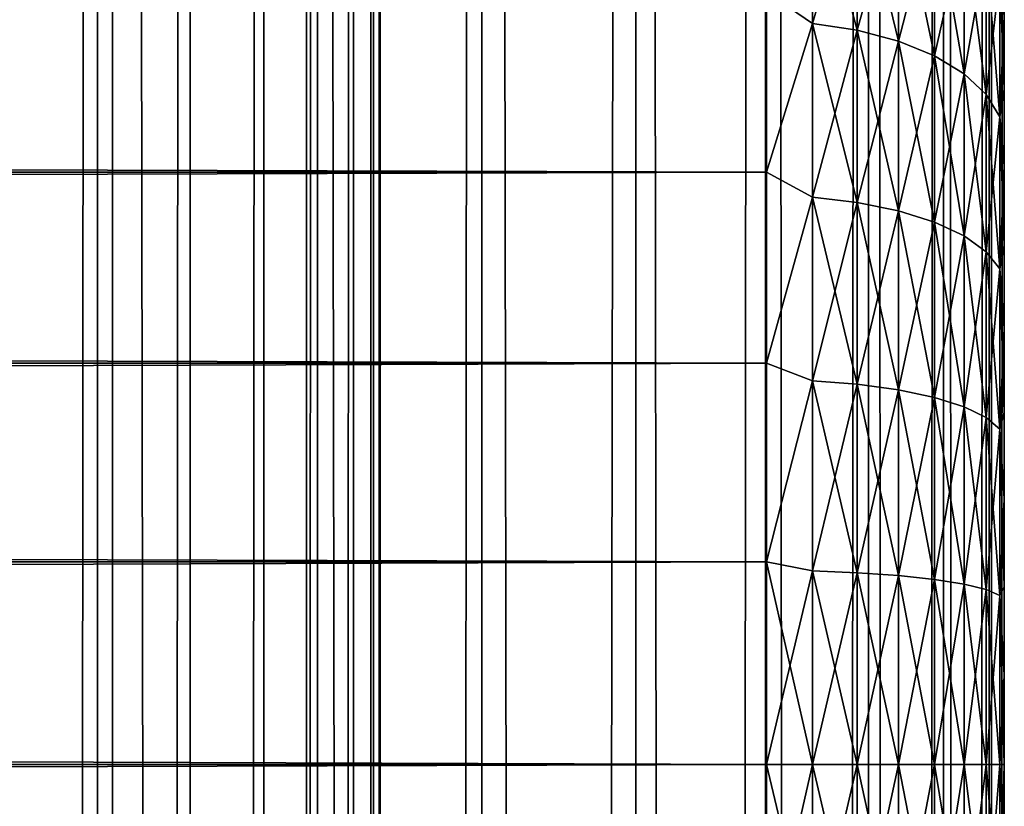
# Model space of a CAD drawing. Extents: x -265 to 265, y 0 to 1027.
# Tile 271 of 295: x 256.72 to 265, y 859.65 to 866.26. Entities that reach past the tile are written whole.
import ezdxf

# ---------------------------------------------------------------- set-up
doc = ezdxf.new("R2010")
doc.units = 0
doc.header["$LTSCALE"] = 41.718519
for name, color, linetype in [('103', 7, 'CONTINUOUS'), ('104', 7, 'CONTINUOUS'), ('11', 7, 'CONTINUOUS'), ('12', 7, 'CONTINUOUS'), ('15', 7, 'CONTINUOUS'), ('16', 7, 'CONTINUOUS'), ('9', 7, 'CONTINUOUS')]:
    doc.layers.add(name, color=color, linetype=linetype)

msp = doc.modelspace()

# ---------------------------------------------------------------- linework, layer by layer
at = {"layer": '103', "color": 7, "linetype": 'CONTINUOUS'}
for points in [[(255.7403, 1, 13.8582), (257.5, 1, 12.9904), (255.7403, 1019, 13.8582), (255.7403, 1, 13.8582)], [(255.7403, 1019, 13.8582), (257.5, 1, 12.9904), (257.5, 1019, 12.9904), (255.7403, 1019, 13.8582)], [(257.5, 1, 12.9904), (259.1314, 1, 11.9003), (257.5, 1019, 12.9904), (257.5, 1, 12.9904)], [(257.5, 1019, 12.9904), (259.1314, 1, 11.9003), (259.1314, 1019, 11.9003), (257.5, 1019, 12.9904)], [(259.1314, 1, 11.9003), (260.6066, 1, 10.6066), (259.1314, 1019, 11.9003), (259.1314, 1, 11.9003)], [(259.1314, 1019, 11.9003), (260.6066, 1, 10.6066), (260.6066, 1019, 10.6066), (259.1314, 1019, 11.9003)], [(260.6066, 1, 10.6066), (261.9003, 1, 9.1314), (260.6066, 1019, 10.6066), (260.6066, 1, 10.6066)], [(260.6066, 1019, 10.6066), (261.9003, 1, 9.1314), (261.9003, 1019, 9.1314), (260.6066, 1019, 10.6066)], [(261.9003, 1, 9.1314), (262.9904, 1, 7.5), (261.9003, 1019, 9.1314), (261.9003, 1, 9.1314)], [(261.9003, 1019, 9.1314), (262.9904, 1, 7.5), (262.9904, 1019, 7.5), (261.9003, 1019, 9.1314)], [(262.9904, 1, 7.5), (263.8582, 1, 5.7403), (262.9904, 1019, 7.5), (262.9904, 1, 7.5)], [(262.9904, 1019, 7.5), (263.8582, 1, 5.7403), (263.8582, 1019, 5.7403), (262.9904, 1019, 7.5)], [(263.8582, 1, 5.7403), (264.4889, 1, 3.8823), (263.8582, 1019, 5.7403), (263.8582, 1, 5.7403)], [(263.8582, 1019, 5.7403), (264.4889, 1, 3.8823), (264.4889, 1019, 3.8823), (263.8582, 1019, 5.7403)], [(264.4889, 1, 3.8823), (264.8717, 1, 1.9579), (264.4889, 1019, 3.8823), (264.4889, 1, 3.8823)], [(264.4889, 1019, 3.8823), (264.8717, 1, 1.9579), (264.8717, 1019, 1.9579), (264.4889, 1019, 3.8823)], [(264.8717, 1, 1.9579), (265, 1), (264.8717, 1019, 1.9579), (264.8717, 1, 1.9579)], [(264.8717, 1019, 1.9579), (265, 1), (265, 1019), (264.8717, 1019, 1.9579)]]:
    msp.add_3dface(points, dxfattribs=at)
at = {"layer": '104', "color": 7, "linetype": 'CONTINUOUS'}
for points in [[(260.6066, 1019, -10.6066), (260.6066, 1, -10.6066), (259.75, 20, -11.399), (260.6066, 1019, -10.6066)], [(259.75, 1000, -11.399), (260.6066, 1019, -10.6066), (259.75, 20, -11.399), (259.75, 1000, -11.399)], [(261.9003, 1, -9.1314), (260.6066, 1, -10.6066), (261.9003, 1019, -9.1314), (261.9003, 1, -9.1314)], [(261.9003, 1019, -9.1314), (260.6066, 1, -10.6066), (260.6066, 1019, -10.6066), (261.9003, 1019, -9.1314)], [(262.9904, 1, -7.5), (261.9003, 1, -9.1314), (262.9904, 1019, -7.5), (262.9904, 1, -7.5)], [(262.9904, 1019, -7.5), (261.9003, 1, -9.1314), (261.9003, 1019, -9.1314), (262.9904, 1019, -7.5)], [(263.8582, 1, -5.7403), (262.9904, 1, -7.5), (263.8582, 1019, -5.7403), (263.8582, 1, -5.7403)], [(263.8582, 1019, -5.7403), (262.9904, 1, -7.5), (262.9904, 1019, -7.5), (263.8582, 1019, -5.7403)], [(264.4889, 1, -3.8823), (263.8582, 1, -5.7403), (264.4889, 1019, -3.8823), (264.4889, 1, -3.8823)], [(264.4889, 1019, -3.8823), (263.8582, 1, -5.7403), (263.8582, 1019, -5.7403), (264.4889, 1019, -3.8823)], [(264.8717, 1, -1.9579), (264.4889, 1, -3.8823), (264.8717, 1019, -1.9579), (264.8717, 1, -1.9579)], [(264.8717, 1019, -1.9579), (264.4889, 1, -3.8823), (264.4889, 1019, -3.8823), (264.8717, 1019, -1.9579)], [(265, 1019), (265, 1), (264.8717, 1, -1.9579), (265, 1019)], [(265, 1019), (264.8717, 1, -1.9579), (264.8717, 1019, -1.9579), (265, 1019)], [(259.6951, 998.9668, -11.4457), (259.75, 1000, -11.399), (259.6951, 21.0333, -11.4457), (259.6951, 998.9668, -11.4457)], [(259.6951, 21.0333, -11.4457), (259.75, 1000, -11.399), (259.75, 20, -11.399), (259.6951, 21.0333, -11.4457)], [(259.525, 997.9175, -11.5877), (259.6951, 998.9668, -11.4457), (259.525, 22.0825, -11.5877), (259.525, 997.9175, -11.5877)], [(259.525, 22.0825, -11.5877), (259.6951, 998.9668, -11.4457), (259.6951, 21.0333, -11.4457), (259.525, 22.0825, -11.5877)], [(259.2244, 996.842, -11.8284), (259.525, 997.9175, -11.5877), (259.2244, 23.1581, -11.8284), (259.2244, 996.842, -11.8284)], [(259.2244, 23.1581, -11.8284), (259.525, 997.9175, -11.5877), (259.525, 22.0825, -11.5877), (259.2244, 23.1581, -11.8284)], [(258.7723, 995.7446, -12.1674), (259.2244, 996.842, -11.8284), (258.7723, 24.2554, -12.1674), (258.7723, 995.7446, -12.1674)], [(258.7723, 24.2554, -12.1674), (259.2244, 996.842, -11.8284), (259.2244, 23.1581, -11.8284), (258.7723, 24.2554, -12.1674)], [(258.1533, 994.6534, -12.5906), (258.7723, 995.7446, -12.1674), (258.1533, 25.3466, -12.5906), (258.1533, 994.6534, -12.5906)], [(258.1533, 25.3466, -12.5906), (258.7723, 995.7446, -12.1674), (258.7723, 24.2554, -12.1674), (258.1533, 25.3466, -12.5906)], [(257.3737, 993.621, -13.0625), (258.1533, 994.6534, -12.5906), (257.3737, 26.379, -13.0625), (257.3737, 993.621, -13.0625)], [(257.3737, 26.379, -13.0625), (258.1533, 994.6534, -12.5906), (258.1533, 25.3466, -12.5906), (257.3737, 26.379, -13.0625)], [(256.4613, 992.6984, -13.537), (257.3737, 993.621, -13.0625), (256.4613, 27.3016, -13.537), (256.4613, 992.6984, -13.537)], [(256.4613, 27.3016, -13.537), (257.3737, 993.621, -13.0625), (257.3737, 26.379, -13.0625), (256.4613, 27.3016, -13.537)]]:
    msp.add_3dface(points, dxfattribs=at)
at = {"layer": '11', "color": 7, "linetype": 'CONTINUOUS'}
for points in [[(-263, 866.4948, 38.1802), (-263, 864.98, 38.9651), (263, 866.4948, 38.1802), (-263, 866.4948, 38.1802)], [(263, 866.4948, 38.1802), (-263, 864.98, 38.9651), (263, 864.98, 38.9651), (263, 866.4948, 38.1802)], [(-263, 864.98, 16.0349), (-263, 866.4948, 16.8198), (263, 864.98, 16.0349), (-263, 864.98, 16.0349)], [(263, 864.98, 16.0349), (-263, 866.4948, 16.8198), (263, 866.4948, 16.8198), (263, 864.98, 16.0349)], [(-263, 864.98, 38.9651), (-263, 863.3725, 39.5365), (263, 864.98, 38.9651), (-263, 864.98, 38.9651)], [(263, 864.98, 38.9651), (-263, 863.3725, 39.5365), (263, 863.3725, 39.5365), (263, 864.98, 38.9651)], [(-263, 863.3725, 15.4635), (-263, 864.98, 16.0349), (263, 863.3725, 15.4635), (-263, 863.3725, 15.4635)], [(263, 863.3725, 15.4635), (-263, 864.98, 16.0349), (263, 864.98, 16.0349), (263, 863.3725, 15.4635)], [(-263, 863.3725, 39.5365), (-263, 861.7021, 39.8836), (263, 863.3725, 39.5365), (-263, 863.3725, 39.5365)], [(263, 863.3725, 39.5365), (-263, 861.7021, 39.8836), (263, 861.7021, 39.8836), (263, 863.3725, 39.5365)], [(-263, 861.7021, 15.1164), (-263, 863.3725, 15.4635), (263, 861.7021, 15.1164), (-263, 861.7021, 15.1164)], [(263, 861.7021, 15.1164), (-263, 863.3725, 15.4635), (263, 863.3725, 15.4635), (263, 861.7021, 15.1164)], [(-263, 861.7021, 39.8836), (-263, 860, 40), (263, 861.7021, 39.8836), (-263, 861.7021, 39.8836)], [(263, 861.7021, 39.8836), (-263, 860, 40), (263, 860, 40), (263, 861.7021, 39.8836)], [(-263, 860, 15), (-263, 861.7021, 15.1164), (263, 860, 15), (-263, 860, 15)], [(263, 860, 15), (-263, 861.7021, 15.1164), (263, 861.7021, 15.1164), (263, 860, 15)]]:
    msp.add_3dface(points, dxfattribs=at)
at = {"layer": '12', "color": 7, "linetype": 'CONTINUOUS'}
for points in [[(263, 860, 40), (-263, 860, 40), (-263, 858.2979, 39.8836), (263, 860, 40)], [(-263, 860, 15), (263, 860, 15), (263, 858.2979, 15.1164), (-263, 860, 15)], [(-263, 858.2979, 15.1164), (-263, 860, 15), (263, 858.2979, 15.1164), (-263, 858.2979, 15.1164)], [(263, 860, 40), (-263, 858.2979, 39.8836), (263, 858.2979, 39.8836), (263, 860, 40)]]:
    msp.add_3dface(points, dxfattribs=at)
at = {"layer": '15', "color": 7, "linetype": 'CONTINUOUS'}
for points in [[(263, 866.4948, 16.8198), (263.3879, 867.5864, 17.6132), (263.3879, 866.231, 16.7076), (263, 866.4948, 16.8198)], [(263, 866.4948, 38.1802), (263.3879, 866.231, 38.2924), (263.3879, 867.5864, 37.3868), (263, 866.4948, 38.1802)], [(263.3879, 866.231, 38.2924), (263.7636, 867.5173, 37.2967), (263.3879, 867.5864, 37.3868), (263.3879, 866.231, 38.2924)], [(263.7636, 867.5173, 17.7033), (263.7636, 866.1743, 16.8059), (263.3879, 867.5864, 17.6132), (263.7636, 867.5173, 17.7033)], [(263.3879, 867.5864, 17.6132), (263.7636, 866.1743, 16.8059), (263.3879, 866.231, 16.7076), (263.3879, 867.5864, 17.6132)], [(263.7636, 866.1743, 38.1941), (263.7636, 867.5173, 37.2967), (263.3879, 866.231, 38.2924), (263.7636, 866.1743, 38.1941)], [(263.7636, 866.1743, 38.1941), (264.1098, 867.4049, 37.1502), (263.7636, 867.5173, 37.2967), (263.7636, 866.1743, 38.1941)], [(264.1098, 867.4049, 17.8498), (264.1098, 866.0819, 16.9658), (263.7636, 867.5173, 17.7033), (264.1098, 867.4049, 17.8498)], [(263.7636, 867.5173, 17.7033), (264.1098, 866.0819, 16.9658), (263.7636, 866.1743, 16.8059), (263.7636, 867.5173, 17.7033)], [(264.1098, 866.0819, 38.0342), (264.1098, 867.4049, 37.1502), (263.7636, 866.1743, 38.1941), (264.1098, 866.0819, 38.0342)], [(264.1098, 866.0819, 38.0342), (264.4134, 867.2534, 36.9528), (264.1098, 867.4049, 37.1502), (264.1098, 866.0819, 38.0342)], [(264.4134, 867.2534, 18.0472), (264.4134, 865.9575, 17.1813), (264.1098, 867.4049, 17.8498), (264.4134, 867.2534, 18.0472)], [(264.1098, 867.4049, 17.8498), (264.4134, 865.9575, 17.1813), (264.1098, 866.0819, 16.9658), (264.1098, 867.4049, 17.8498)], [(264.4134, 865.9575, 37.8187), (264.4134, 867.2534, 36.9528), (264.1098, 866.0819, 38.0342), (264.4134, 865.9575, 37.8187)], [(264.4134, 865.9575, 37.8187), (264.6625, 867.0688, 36.7123), (264.4134, 867.2534, 36.9528), (264.4134, 865.9575, 37.8187)], [(264.6625, 867.0688, 18.2877), (264.6625, 865.8059, 17.4439), (264.4134, 867.2534, 18.0472), (264.6625, 867.0688, 18.2877)], [(264.4134, 867.2534, 18.0472), (264.6625, 865.8059, 17.4439), (264.4134, 865.9575, 17.1813), (264.4134, 867.2534, 18.0472)], [(264.6625, 865.8059, 37.5561), (264.6625, 867.0688, 36.7123), (264.4134, 865.9575, 37.8187), (264.6625, 865.8059, 37.5561)], [(264.6625, 865.8059, 37.5561), (264.8476, 866.8581, 36.4377), (264.6625, 867.0688, 36.7123), (264.6625, 865.8059, 37.5561)], [(264.8476, 866.8581, 18.5623), (264.8476, 865.6329, 17.7436), (264.6625, 867.0688, 18.2877), (264.8476, 866.8581, 18.5623)], [(264.6625, 867.0688, 18.2877), (264.8476, 865.6329, 17.7436), (264.6625, 865.8059, 17.4439), (264.6625, 867.0688, 18.2877)], [(264.8476, 865.6329, 37.2564), (264.8476, 866.8581, 36.4377), (264.6625, 865.8059, 37.5561), (264.8476, 865.6329, 37.2564)], [(264.8476, 865.6329, 37.2564), (264.9616, 866.6295, 36.1398), (264.8476, 866.8581, 36.4377), (264.8476, 865.6329, 37.2564)], [(264.9616, 866.6295, 18.8602), (264.9616, 865.4451, 18.0688), (264.8476, 866.8581, 18.5623), (264.9616, 866.6295, 18.8602)], [(264.8476, 866.8581, 18.5623), (264.9616, 865.4451, 18.0688), (264.8476, 865.6329, 17.7436), (264.8476, 866.8581, 18.5623)], [(264.9616, 865.4451, 36.9312), (264.9616, 866.6295, 36.1398), (264.8476, 865.6329, 37.2564), (264.9616, 865.4451, 36.9312)], [(264.9616, 865.4451, 36.9312), (265, 866.2924, 35.9057), (264.9616, 866.6295, 36.1398), (264.9616, 865.4451, 36.9312)], [(265, 866.2924, 19.0943), (265, 865.6767, 18.6668), (264.9616, 866.6295, 18.8602), (265, 866.2924, 19.0943)], [(264.9616, 866.6295, 18.8602), (265, 865.6767, 18.6668), (264.9616, 865.4451, 18.0688), (264.9616, 866.6295, 18.8602)], [(263, 864.98, 16.0349), (263, 866.4948, 16.8198), (263.3879, 866.231, 16.7076), (263, 864.98, 16.0349)], [(263, 866.4948, 38.1802), (263, 864.98, 38.9651), (263.3879, 866.231, 38.2924), (263, 866.4948, 38.1802)], [(263, 864.98, 16.0349), (263.3879, 866.231, 16.7076), (263.3879, 864.769, 15.9866), (263, 864.98, 16.0349)], [(263, 864.98, 38.9651), (263.3879, 864.769, 39.0134), (263.3879, 866.231, 38.2924), (263, 864.98, 38.9651)], [(263.3879, 864.769, 39.0134), (263.7636, 866.1743, 38.1941), (263.3879, 866.231, 38.2924), (263.3879, 864.769, 39.0134)], [(263.7636, 866.1743, 16.8059), (263.7636, 864.7256, 16.0915), (263.3879, 866.231, 16.7076), (263.7636, 866.1743, 16.8059)], [(263.3879, 866.231, 16.7076), (263.7636, 864.7256, 16.0915), (263.3879, 864.769, 15.9866), (263.3879, 866.231, 16.7076)], [(265, 865.6767, 36.3332), (265, 866.2924, 35.9057), (264.9616, 865.4451, 36.9312), (265, 865.6767, 36.3332)], [(263.7636, 864.7256, 38.9085), (263.7636, 866.1743, 38.1941), (263.3879, 864.769, 39.0134), (263.7636, 864.7256, 38.9085)], [(263.7636, 864.7256, 38.9085), (264.1098, 866.0819, 38.0342), (263.7636, 866.1743, 38.1941), (263.7636, 864.7256, 38.9085)], [(264.1098, 866.0819, 16.9658), (264.1098, 864.6549, 16.2621), (263.7636, 866.1743, 16.8059), (264.1098, 866.0819, 16.9658)], [(263.7636, 866.1743, 16.8059), (264.1098, 864.6549, 16.2621), (263.7636, 864.7256, 16.0915), (263.7636, 866.1743, 16.8059)], [(264.1098, 864.6549, 38.7379), (264.1098, 866.0819, 38.0342), (263.7636, 864.7256, 38.9085), (264.1098, 864.6549, 38.7379)], [(264.1098, 864.6549, 38.7379), (264.4134, 865.9575, 37.8187), (264.1098, 866.0819, 38.0342), (264.1098, 864.6549, 38.7379)], [(264.4134, 865.9575, 17.1813), (264.4134, 864.5597, 16.4919), (264.1098, 866.0819, 16.9658), (264.4134, 865.9575, 17.1813)], [(264.1098, 866.0819, 16.9658), (264.4134, 864.5597, 16.4919), (264.1098, 864.6549, 16.2621), (264.1098, 866.0819, 16.9658)], [(264.4134, 864.5597, 38.5081), (264.4134, 865.9575, 37.8187), (264.1098, 864.6549, 38.7379), (264.4134, 864.5597, 38.5081)], [(264.4134, 864.5597, 38.5081), (264.6625, 865.8059, 37.5561), (264.4134, 865.9575, 37.8187), (264.4134, 864.5597, 38.5081)], [(264.6625, 865.8059, 17.4439), (264.6625, 864.4436, 16.7721), (264.4134, 865.9575, 17.1813), (264.6625, 865.8059, 17.4439)], [(264.4134, 865.9575, 17.1813), (264.6625, 864.4436, 16.7721), (264.4134, 864.5597, 16.4919), (264.4134, 865.9575, 17.1813)], [(264.6625, 864.4436, 38.2279), (264.6625, 865.8059, 37.5561), (264.4134, 864.5597, 38.5081), (264.6625, 864.4436, 38.2279)], [(264.6625, 864.4436, 38.2279), (264.8476, 865.6329, 37.2564), (264.6625, 865.8059, 37.5561), (264.6625, 864.4436, 38.2279)], [(264.8476, 865.6329, 17.7436), (264.8476, 864.3112, 17.0918), (264.6625, 865.8059, 17.4439), (264.8476, 865.6329, 17.7436)], [(264.6625, 865.8059, 17.4439), (264.8476, 864.3112, 17.0918), (264.6625, 864.4436, 16.7721), (264.6625, 865.8059, 17.4439)], [(265, 865.0321, 36.7156), (265, 865.6767, 36.3332), (264.9616, 865.4451, 36.9312), (265, 865.0321, 36.7156)], [(265, 865.6767, 18.6668), (265, 865.0321, 18.2844), (264.9616, 865.4451, 18.0688), (265, 865.6767, 18.6668)], [(264.8476, 864.3112, 37.9082), (264.8476, 865.6329, 37.2564), (264.6625, 864.4436, 38.2279), (264.8476, 864.3112, 37.9082)], [(264.8476, 864.3112, 37.9082), (264.9616, 865.4451, 36.9312), (264.8476, 865.6329, 37.2564), (264.8476, 864.3112, 37.9082)], [(264.9616, 865.4451, 18.0688), (264.9616, 864.1675, 17.4388), (264.8476, 865.6329, 17.7436), (264.9616, 865.4451, 18.0688)], [(264.8476, 865.6329, 17.7436), (264.9616, 864.1675, 17.4388), (264.8476, 864.3112, 17.0918), (264.8476, 865.6329, 17.7436)], [(264.9616, 864.1675, 37.5612), (264.9616, 865.4451, 36.9312), (264.8476, 864.3112, 37.9082), (264.9616, 864.1675, 37.5612)], [(264.9616, 864.1675, 37.5612), (265, 865.0321, 36.7156), (264.9616, 865.4451, 36.9312), (264.9616, 864.1675, 37.5612)], [(265, 865.0321, 18.2844), (265, 864.3618, 17.9488), (264.9616, 865.4451, 18.0688), (265, 865.0321, 18.2844)], [(264.9616, 865.4451, 18.0688), (265, 864.3618, 17.9488), (264.9616, 864.1675, 17.4388), (264.9616, 865.4451, 18.0688)], [(263, 863.3725, 15.4635), (263, 864.98, 16.0349), (263.3879, 864.769, 15.9866), (263, 863.3725, 15.4635)], [(263, 864.98, 38.9651), (263, 863.3725, 39.5365), (263.3879, 864.769, 39.0134), (263, 864.98, 38.9651)], [(265, 864.3618, 37.0512), (265, 865.0321, 36.7156), (264.9616, 864.1675, 37.5612), (265, 864.3618, 37.0512)], [(263, 863.3725, 15.4635), (263.3879, 864.769, 15.9866), (263.3879, 863.2254, 15.4626), (263, 863.3725, 15.4635)], [(263, 863.3725, 39.5365), (263.3879, 863.2254, 39.5374), (263.3879, 864.769, 39.0134), (263, 863.3725, 39.5365)], [(263.3879, 863.2254, 39.5374), (263.7636, 864.7256, 38.9085), (263.3879, 864.769, 39.0134), (263.3879, 863.2254, 39.5374)], [(263.7636, 864.7256, 16.0915), (263.7636, 863.196, 15.5723), (263.3879, 864.769, 15.9866), (263.7636, 864.7256, 16.0915)], [(263.3879, 864.769, 15.9866), (263.7636, 863.196, 15.5723), (263.3879, 863.2254, 15.4626), (263.3879, 864.769, 15.9866)], [(263.7636, 863.196, 39.4277), (263.7636, 864.7256, 38.9085), (263.3879, 863.2254, 39.5374), (263.7636, 863.196, 39.4277)], [(263.7636, 863.196, 39.4277), (264.1098, 864.6549, 38.7379), (263.7636, 864.7256, 38.9085), (263.7636, 863.196, 39.4277)], [(264.1098, 864.6549, 16.2621), (264.1098, 863.1482, 15.7507), (263.7636, 864.7256, 16.0915), (264.1098, 864.6549, 16.2621)], [(263.7636, 864.7256, 16.0915), (264.1098, 863.1482, 15.7507), (263.7636, 863.196, 15.5723), (263.7636, 864.7256, 16.0915)], [(264.1098, 863.1482, 39.2493), (264.1098, 864.6549, 38.7379), (263.7636, 863.196, 39.4277), (264.1098, 863.1482, 39.2493)], [(264.1098, 863.1482, 39.2493), (264.4134, 864.5597, 38.5081), (264.1098, 864.6549, 38.7379), (264.1098, 863.1482, 39.2493)], [(264.4134, 864.5597, 16.4919), (264.4134, 863.0838, 15.9909), (264.1098, 864.6549, 16.2621), (264.4134, 864.5597, 16.4919)], [(264.1098, 864.6549, 16.2621), (264.4134, 863.0838, 15.9909), (264.1098, 863.1482, 15.7507), (264.1098, 864.6549, 16.2621)], [(264.4134, 863.0838, 39.0091), (264.4134, 864.5597, 38.5081), (264.1098, 863.1482, 39.2493), (264.4134, 863.0838, 39.0091)], [(264.4134, 863.0838, 39.0091), (264.6625, 864.4436, 38.2279), (264.4134, 864.5597, 38.5081), (264.4134, 863.0838, 39.0091)], [(264.6625, 864.4436, 16.7721), (264.6625, 863.0054, 16.2839), (264.4134, 864.5597, 16.4919), (264.6625, 864.4436, 16.7721)], [(264.4134, 864.5597, 16.4919), (264.6625, 863.0054, 16.2839), (264.4134, 863.0838, 15.9909), (264.4134, 864.5597, 16.4919)], [(264.6625, 863.0054, 38.7161), (264.6625, 864.4436, 38.2279), (264.4134, 863.0838, 39.0091), (264.6625, 863.0054, 38.7161)], [(264.6625, 863.0054, 38.7161), (264.8476, 864.3112, 37.9082), (264.6625, 864.4436, 38.2279), (264.6625, 863.0054, 38.7161)], [(264.8476, 864.3112, 17.0918), (264.8476, 862.9158, 16.6181), (264.6625, 864.4436, 16.7721), (264.8476, 864.3112, 17.0918)], [(264.6625, 864.4436, 16.7721), (264.8476, 862.9158, 16.6181), (264.6625, 863.0054, 16.2839), (264.6625, 864.4436, 16.7721)], [(265, 863.6693, 37.338), (265, 864.3618, 37.0512), (264.9616, 864.1675, 37.5612), (265, 863.6693, 37.338)], [(265, 864.3618, 17.9488), (265, 863.6693, 17.662), (264.9616, 864.1675, 17.4388), (265, 864.3618, 17.9488)], [(264.8476, 862.9158, 38.3819), (264.8476, 864.3112, 37.9082), (264.6625, 863.0054, 38.7161), (264.8476, 862.9158, 38.3819)], [(264.8476, 862.9158, 38.3819), (264.9616, 864.1675, 37.5612), (264.8476, 864.3112, 37.9082), (264.8476, 862.9158, 38.3819)], [(264.9616, 864.1675, 17.4388), (264.9616, 862.8186, 16.9809), (264.8476, 864.3112, 17.0918), (264.9616, 864.1675, 17.4388)], [(264.8476, 864.3112, 17.0918), (264.9616, 862.8186, 16.9809), (264.8476, 862.9158, 16.6181), (264.8476, 864.3112, 17.0918)], [(264.9616, 862.8186, 38.0191), (264.9616, 864.1675, 37.5612), (264.8476, 862.9158, 38.3819), (264.9616, 862.8186, 38.0191)], [(264.9616, 862.8186, 38.0191), (265, 863.6693, 37.338), (264.9616, 864.1675, 37.5612), (264.9616, 862.8186, 38.0191)], [(265, 863.6693, 17.662), (265, 862.9581, 17.4253), (264.9616, 864.1675, 17.4388), (265, 863.6693, 17.662)], [(264.9616, 864.1675, 17.4388), (265, 862.9581, 17.4253), (264.9616, 862.8186, 16.9809), (264.9616, 864.1675, 17.4388)], [(265, 862.9581, 37.5747), (265, 863.6693, 37.338), (264.9616, 862.8186, 38.0191), (265, 862.9581, 37.5747)], [(263, 861.7021, 15.1164), (263, 863.3725, 15.4635), (263.3879, 863.2254, 15.4626), (263, 861.7021, 15.1164)], [(263, 863.3725, 39.5365), (263, 861.7021, 39.8836), (263.3879, 863.2254, 39.5374), (263, 863.3725, 39.5365)], [(263, 861.7021, 15.1164), (263.3879, 863.2254, 15.4626), (263.3879, 861.6266, 15.1446), (263, 861.7021, 15.1164)], [(263, 861.7021, 39.8836), (263.3879, 861.6266, 39.8554), (263.3879, 863.2254, 39.5374), (263, 861.7021, 39.8836)], [(263.3879, 861.6266, 39.8554), (263.7636, 863.196, 39.4277), (263.3879, 863.2254, 39.5374), (263.3879, 861.6266, 39.8554)], [(263.7636, 863.196, 15.5723), (263.7636, 861.6118, 15.2571), (263.3879, 863.2254, 15.4626), (263.7636, 863.196, 15.5723)], [(263.3879, 863.2254, 15.4626), (263.7636, 861.6118, 15.2571), (263.3879, 861.6266, 15.1446), (263.3879, 863.2254, 15.4626)], [(263.7636, 861.6118, 39.7429), (263.7636, 863.196, 39.4277), (263.3879, 861.6266, 39.8554), (263.7636, 861.6118, 39.7429)], [(263.7636, 861.6118, 39.7429), (264.1098, 863.1482, 39.2493), (263.7636, 863.196, 39.4277), (263.7636, 861.6118, 39.7429)], [(264.1098, 863.1482, 15.7507), (264.1098, 861.5877, 15.4403), (263.7636, 863.196, 15.5723), (264.1098, 863.1482, 15.7507)], [(263.7636, 863.196, 15.5723), (264.1098, 861.5877, 15.4403), (263.7636, 861.6118, 15.2571), (263.7636, 863.196, 15.5723)], [(264.1098, 861.5877, 39.5597), (264.1098, 863.1482, 39.2493), (263.7636, 861.6118, 39.7429), (264.1098, 861.5877, 39.5597)], [(264.1098, 861.5877, 39.5597), (264.4134, 863.0838, 39.0091), (264.1098, 863.1482, 39.2493), (264.1098, 861.5877, 39.5597)], [(264.4134, 863.0838, 15.9909), (264.4134, 861.5552, 15.6869), (264.1098, 863.1482, 15.7507), (264.4134, 863.0838, 15.9909)], [(264.1098, 863.1482, 15.7507), (264.4134, 861.5552, 15.6869), (264.1098, 861.5877, 15.4403), (264.1098, 863.1482, 15.7507)], [(264.4134, 861.5552, 39.3131), (264.4134, 863.0838, 39.0091), (264.1098, 861.5877, 39.5597), (264.4134, 861.5552, 39.3131)], [(264.4134, 861.5552, 39.3131), (264.6625, 863.0054, 38.7161), (264.4134, 863.0838, 39.0091), (264.4134, 861.5552, 39.3131)], [(264.6625, 863.0054, 16.2839), (264.6625, 861.5156, 15.9875), (264.4134, 863.0838, 15.9909), (264.6625, 863.0054, 16.2839)], [(264.4134, 863.0838, 15.9909), (264.6625, 861.5156, 15.9875), (264.4134, 861.5552, 15.6869), (264.4134, 863.0838, 15.9909)], [(264.6625, 861.5156, 39.0125), (264.6625, 863.0054, 38.7161), (264.4134, 861.5552, 39.3131), (264.6625, 861.5156, 39.0125)], [(264.6625, 861.5156, 39.0125), (264.8476, 862.9158, 38.3819), (264.6625, 863.0054, 38.7161), (264.6625, 861.5156, 39.0125)], [(264.8476, 862.9158, 16.6181), (264.8476, 861.4705, 16.3307), (264.6625, 863.0054, 16.2839), (264.8476, 862.9158, 16.6181)], [(264.6625, 863.0054, 16.2839), (264.8476, 861.4705, 16.3307), (264.6625, 861.5156, 15.9875), (264.6625, 863.0054, 16.2839)], [(264.8476, 861.4705, 38.6693), (264.8476, 862.9158, 38.3819), (264.6625, 861.5156, 39.0125), (264.8476, 861.4705, 38.6693)], [(264.8476, 861.4705, 38.6693), (264.9616, 862.8186, 38.0191), (264.8476, 862.9158, 38.3819), (264.8476, 861.4705, 38.6693)], [(264.9616, 862.8186, 16.9809), (264.9616, 861.4215, 16.703), (264.8476, 862.9158, 16.6181), (264.9616, 862.8186, 16.9809)], [(264.8476, 862.9158, 16.6181), (264.9616, 861.4215, 16.703), (264.8476, 861.4705, 16.3307), (264.8476, 862.9158, 16.6181)], [(265, 862.2319, 37.7601), (265, 862.9581, 37.5747), (264.9616, 862.8186, 38.0191), (265, 862.2319, 37.7601)], [(265, 862.9581, 17.4253), (265, 862.2319, 17.2399), (264.9616, 862.8186, 16.9809), (265, 862.9581, 17.4253)], [(264.9616, 861.4215, 38.297), (264.9616, 862.8186, 38.0191), (264.8476, 861.4705, 38.6693), (264.9616, 861.4215, 38.297)], [(264.9616, 861.4215, 38.297), (265, 862.2319, 37.7601), (264.9616, 862.8186, 38.0191), (264.9616, 861.4215, 38.297)], [(265, 862.2319, 17.2399), (265, 861.4943, 17.1069), (264.9616, 862.8186, 16.9809), (265, 862.2319, 17.2399)], [(264.9616, 862.8186, 16.9809), (265, 861.4943, 17.1069), (264.9616, 861.4215, 16.703), (264.9616, 862.8186, 16.9809)], [(265, 861.4943, 37.8931), (265, 862.2319, 37.7601), (264.9616, 861.4215, 38.297), (265, 861.4943, 37.8931)], [(263, 860, 15), (263, 861.7021, 15.1164), (263.3879, 860, 15.038), (263, 860, 15)], [(263.3879, 860, 15.038), (263, 861.7021, 15.1164), (263.3879, 861.6266, 15.1446), (263.3879, 860, 15.038)], [(263, 861.7021, 39.8836), (263, 860, 40), (263.3879, 861.6266, 39.8554), (263, 861.7021, 39.8836)], [(263, 860, 40), (263.3879, 860, 39.962), (263.3879, 861.6266, 39.8554), (263, 860, 40)], [(263.7636, 860, 15.1515), (263.3879, 860, 15.038), (263.3879, 861.6266, 15.1446), (263.7636, 860, 15.1515)], [(263.7636, 861.6118, 15.2571), (263.7636, 860, 15.1515), (263.3879, 861.6266, 15.1446), (263.7636, 861.6118, 15.2571)], [(263.3879, 860, 39.962), (263.7636, 861.6118, 39.7429), (263.3879, 861.6266, 39.8554), (263.3879, 860, 39.962)], [(263.3879, 860, 39.962), (263.7636, 860, 39.8485), (263.7636, 861.6118, 39.7429), (263.3879, 860, 39.962)], [(264.1098, 860, 15.3362), (263.7636, 860, 15.1515), (263.7636, 861.6118, 15.2571), (264.1098, 860, 15.3362)], [(264.1098, 861.5877, 15.4403), (264.1098, 860, 15.3362), (263.7636, 861.6118, 15.2571), (264.1098, 861.5877, 15.4403)], [(263.7636, 860, 39.8485), (264.1098, 861.5877, 39.5597), (263.7636, 861.6118, 39.7429), (263.7636, 860, 39.8485)], [(263.7636, 860, 39.8485), (264.1098, 860, 39.6638), (264.1098, 861.5877, 39.5597), (263.7636, 860, 39.8485)], [(264.4134, 860, 15.585), (264.1098, 860, 15.3362), (264.1098, 861.5877, 15.4403), (264.4134, 860, 15.585)], [(264.4134, 861.5552, 15.6869), (264.4134, 860, 15.585), (264.1098, 861.5877, 15.4403), (264.4134, 861.5552, 15.6869)], [(264.1098, 860, 39.6638), (264.4134, 861.5552, 39.3131), (264.1098, 861.5877, 39.5597), (264.1098, 860, 39.6638)], [(264.1098, 860, 39.6638), (264.4134, 860, 39.415), (264.4134, 861.5552, 39.3131), (264.1098, 860, 39.6638)], [(264.6625, 860, 15.8882), (264.4134, 860, 15.585), (264.4134, 861.5552, 15.6869), (264.6625, 860, 15.8882)], [(264.6625, 861.5156, 15.9875), (264.6625, 860, 15.8882), (264.4134, 861.5552, 15.6869), (264.6625, 861.5156, 15.9875)], [(264.4134, 860, 39.415), (264.6625, 861.5156, 39.0125), (264.4134, 861.5552, 39.3131), (264.4134, 860, 39.415)], [(264.4134, 860, 39.415), (264.6625, 860, 39.1118), (264.6625, 861.5156, 39.0125), (264.4134, 860, 39.415)], [(264.8476, 860, 16.2343), (264.6625, 860, 15.8882), (264.6625, 861.5156, 15.9875), (264.8476, 860, 16.2343)], [(264.8476, 861.4705, 16.3307), (264.8476, 860, 16.2343), (264.6625, 861.5156, 15.9875), (264.8476, 861.4705, 16.3307)], [(264.6625, 860, 39.1118), (264.8476, 861.4705, 38.6693), (264.6625, 861.5156, 39.0125), (264.6625, 860, 39.1118)], [(264.6625, 860, 39.1118), (264.8476, 860, 38.7657), (264.8476, 861.4705, 38.6693), (264.6625, 860, 39.1118)], [(264.9616, 860, 16.6098), (264.8476, 860, 16.2343), (264.8476, 861.4705, 16.3307), (264.9616, 860, 16.6098)], [(264.9616, 861.4215, 16.703), (264.9616, 860, 16.6098), (264.8476, 861.4705, 16.3307), (264.9616, 861.4215, 16.703)], [(264.8476, 860, 38.7657), (264.9616, 861.4215, 38.297), (264.8476, 861.4705, 38.6693), (264.8476, 860, 38.7657)], [(264.8476, 860, 38.7657), (264.9616, 860, 38.3902), (264.9616, 861.4215, 38.297), (264.8476, 860, 38.7657)], [(265, 860.749, 37.9733), (265, 861.4943, 37.8931), (264.9616, 861.4215, 38.297), (265, 860.749, 37.9733)], [(265, 861.4943, 17.1069), (265, 860.749, 17.0267), (264.9616, 861.4215, 16.703), (265, 861.4943, 17.1069)], [(264.9616, 860, 38.3902), (265, 860.749, 37.9733), (264.9616, 861.4215, 38.297), (264.9616, 860, 38.3902)], [(265, 860.749, 17.0267), (265, 860, 17), (264.9616, 861.4215, 16.703), (265, 860.749, 17.0267)], [(265, 860, 17), (264.9616, 860, 16.6098), (264.9616, 861.4215, 16.703), (265, 860, 17)], [(265, 860, 38), (265, 860.749, 37.9733), (264.9616, 860, 38.3902), (265, 860, 38)]]:
    msp.add_3dface(points, dxfattribs=at)
at = {"layer": '16', "color": 7, "linetype": 'CONTINUOUS'}
for points in [[(263, 858.2979, 15.1164), (263, 860, 15), (263.3879, 858.3734, 15.1446), (263, 858.2979, 15.1164)], [(263, 860, 15), (263.3879, 860, 15.038), (263.3879, 858.3734, 15.1446), (263, 860, 15)], [(263, 860, 40), (263, 858.2979, 39.8836), (263.3879, 860, 39.962), (263, 860, 40)], [(263, 858.2979, 39.8836), (263.3879, 858.3734, 39.8554), (263.3879, 860, 39.962), (263, 858.2979, 39.8836)], [(263.7636, 860, 15.1515), (263.7636, 858.3882, 15.2571), (263.3879, 860, 15.038), (263.7636, 860, 15.1515)], [(263.3879, 860, 15.038), (263.7636, 858.3882, 15.2571), (263.3879, 858.3734, 15.1446), (263.3879, 860, 15.038)], [(263.7636, 858.3882, 39.7429), (263.7636, 860, 39.8485), (263.3879, 858.3734, 39.8554), (263.7636, 858.3882, 39.7429)], [(263.3879, 858.3734, 39.8554), (263.7636, 860, 39.8485), (263.3879, 860, 39.962), (263.3879, 858.3734, 39.8554)], [(264.1098, 860, 15.3362), (264.1098, 858.4123, 15.4403), (263.7636, 860, 15.1515), (264.1098, 860, 15.3362)], [(263.7636, 860, 15.1515), (264.1098, 858.4123, 15.4403), (263.7636, 858.3882, 15.2571), (263.7636, 860, 15.1515)], [(264.1098, 858.4123, 39.5597), (264.1098, 860, 39.6638), (263.7636, 858.3882, 39.7429), (264.1098, 858.4123, 39.5597)], [(263.7636, 858.3882, 39.7429), (264.1098, 860, 39.6638), (263.7636, 860, 39.8485), (263.7636, 858.3882, 39.7429)], [(264.4134, 860, 15.585), (264.4134, 858.4448, 15.6869), (264.1098, 860, 15.3362), (264.4134, 860, 15.585)], [(264.1098, 860, 15.3362), (264.4134, 858.4448, 15.6869), (264.1098, 858.4123, 15.4403), (264.1098, 860, 15.3362)], [(264.4134, 858.4448, 39.3131), (264.4134, 860, 39.415), (264.1098, 858.4123, 39.5597), (264.4134, 858.4448, 39.3131)], [(264.1098, 858.4123, 39.5597), (264.4134, 860, 39.415), (264.1098, 860, 39.6638), (264.1098, 858.4123, 39.5597)], [(264.6625, 860, 15.8882), (264.6625, 858.4844, 15.9875), (264.4134, 860, 15.585), (264.6625, 860, 15.8882)], [(264.4134, 860, 15.585), (264.6625, 858.4844, 15.9875), (264.4134, 858.4448, 15.6869), (264.4134, 860, 15.585)], [(264.6625, 858.4844, 39.0125), (264.6625, 860, 39.1118), (264.4134, 858.4448, 39.3131), (264.6625, 858.4844, 39.0125)], [(264.4134, 858.4448, 39.3131), (264.6625, 860, 39.1118), (264.4134, 860, 39.415), (264.4134, 858.4448, 39.3131)], [(264.8476, 860, 16.2343), (264.8476, 858.5295, 16.3307), (264.6625, 860, 15.8882), (264.8476, 860, 16.2343)], [(264.6625, 860, 15.8882), (264.8476, 858.5295, 16.3307), (264.6625, 858.4844, 15.9875), (264.6625, 860, 15.8882)], [(264.8476, 858.5295, 38.6693), (264.8476, 860, 38.7657), (264.6625, 858.4844, 39.0125), (264.8476, 858.5295, 38.6693)], [(264.6625, 858.4844, 39.0125), (264.8476, 860, 38.7657), (264.6625, 860, 39.1118), (264.6625, 858.4844, 39.0125)], [(264.9616, 860, 16.6098), (264.9616, 858.5785, 16.703), (264.8476, 860, 16.2343), (264.9616, 860, 16.6098)], [(264.8476, 860, 16.2343), (264.9616, 858.5785, 16.703), (264.8476, 858.5295, 16.3307), (264.8476, 860, 16.2343)], [(264.9616, 858.5785, 38.297), (264.9616, 860, 38.3902), (264.8476, 858.5295, 38.6693), (264.9616, 858.5785, 38.297)], [(264.8476, 858.5295, 38.6693), (264.9616, 860, 38.3902), (264.8476, 860, 38.7657), (264.8476, 858.5295, 38.6693)], [(265, 859.251, 37.9733), (265, 860, 38), (264.9616, 858.5785, 38.297), (265, 859.251, 37.9733)], [(264.9616, 858.5785, 38.297), (265, 860, 38), (264.9616, 860, 38.3902), (264.9616, 858.5785, 38.297)], [(265, 860, 17), (265, 859.251, 17.0267), (264.9616, 860, 16.6098), (265, 860, 17)], [(264.9616, 860, 16.6098), (265, 859.251, 17.0267), (264.9616, 858.5785, 16.703), (264.9616, 860, 16.6098)]]:
    msp.add_3dface(points, dxfattribs=at)
at = {"layer": '9', "color": 7, "linetype": 'CONTINUOUS'}
for points in [[(265, 866.2924, 35.9057), (265, 865.6767, 36.3332), (265, 866.2924, 19.0943), (265, 866.2924, 35.9057)], [(265, 866.2924, 19.0943), (265, 865.6767, 36.3332), (265, 865.6767, 18.6668), (265, 866.2924, 19.0943)], [(265, 865.6767, 36.3332), (265, 865.0321, 36.7156), (265, 865.6767, 18.6668), (265, 865.6767, 36.3332)], [(265, 865.6767, 18.6668), (265, 865.0321, 36.7156), (265, 865.0321, 18.2844), (265, 865.6767, 18.6668)], [(265, 865.0321, 36.7156), (265, 864.3618, 37.0512), (265, 865.0321, 18.2844), (265, 865.0321, 36.7156)], [(265, 865.0321, 18.2844), (265, 864.3618, 37.0512), (265, 864.3618, 17.9488), (265, 865.0321, 18.2844)], [(265, 864.3618, 37.0512), (265, 863.6693, 37.338), (265, 864.3618, 17.9488), (265, 864.3618, 37.0512)], [(265, 864.3618, 17.9488), (265, 863.6693, 37.338), (265, 863.6693, 17.662), (265, 864.3618, 17.9488)], [(265, 863.6693, 37.338), (265, 862.9581, 37.5747), (265, 863.6693, 17.662), (265, 863.6693, 37.338)], [(265, 863.6693, 17.662), (265, 862.9581, 37.5747), (265, 862.9581, 17.4253), (265, 863.6693, 17.662)], [(265, 862.9581, 37.5747), (265, 862.2319, 37.7601), (265, 862.9581, 17.4253), (265, 862.9581, 37.5747)], [(265, 862.9581, 17.4253), (265, 862.2319, 37.7601), (265, 862.2319, 17.2399), (265, 862.9581, 17.4253)], [(265, 862.2319, 37.7601), (265, 861.4943, 37.8931), (265, 862.2319, 17.2399), (265, 862.2319, 37.7601)], [(265, 862.2319, 17.2399), (265, 861.4943, 37.8931), (265, 861.4943, 17.1069), (265, 862.2319, 17.2399)], [(265, 861.4943, 37.8931), (265, 860.749, 37.9733), (265, 861.4943, 17.1069), (265, 861.4943, 37.8931)], [(265, 861.4943, 17.1069), (265, 860.749, 37.9733), (265, 860.749, 17.0267), (265, 861.4943, 17.1069)], [(265, 860.749, 37.9733), (265, 860, 38), (265, 860.749, 17.0267), (265, 860.749, 37.9733)], [(265, 860.749, 17.0267), (265, 860, 38), (265, 860, 17), (265, 860.749, 17.0267)], [(265, 860, 17), (265, 860, 38), (265, 859.251, 37.9733), (265, 860, 17)], [(265, 859.251, 17.0267), (265, 860, 17), (265, 859.251, 37.9733), (265, 859.251, 17.0267)]]:
    msp.add_3dface(points, dxfattribs=at)

doc.saveas('drawing.dxf')
